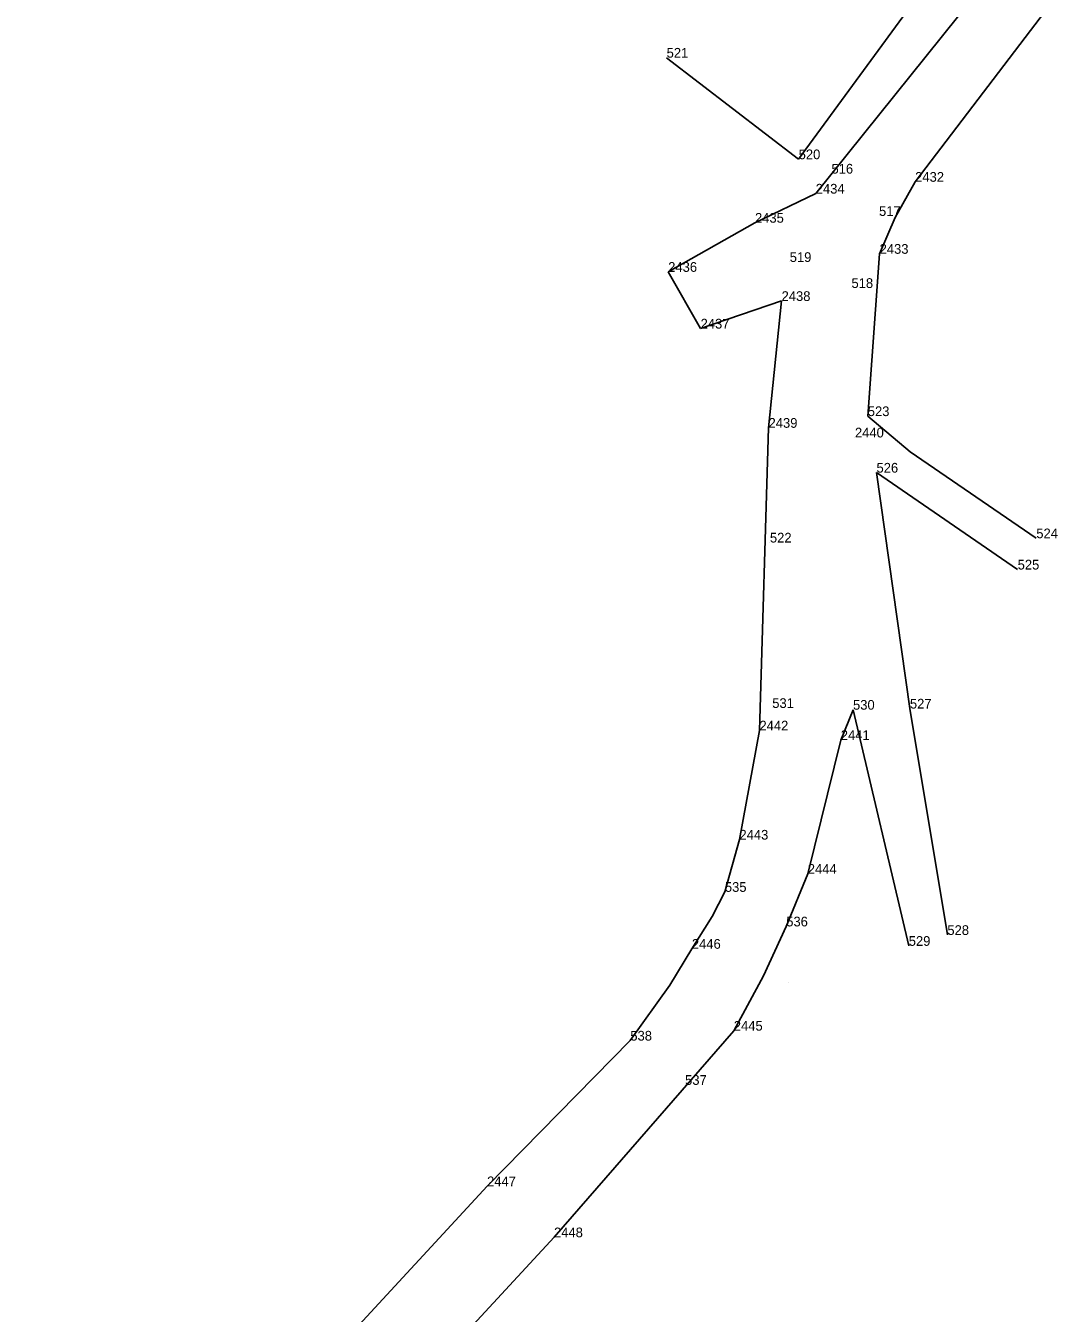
# Model space of a CAD drawing. Extents: x -559180 to -551373, y -1076947 to -1072071.
# Drawn here: x -554785.7 to -554732.2, y -1073630.7 to -1073564.4 of the extents above; entities that cross this region are included whole.
import ezdxf

# ---------------------------------------------------------------- set-up
doc = ezdxf.new("R2010")
doc.units = 0
for name, color, linetype in [('12_PLOTY', 7, 'Continuous'), ('17_KOMUNIKACE', 7, 'Continuous'), ('1_VODA_ZN', 7, 'Continuous'), ('3_BODY', 7, 'Continuous')]:
    doc.layers.add(name, color=color, linetype=linetype)

# ---------------------------------------------------------------- blocks, each defined once
blk = doc.blocks.new('POINT_DISPLAY')
blk.add_line((0, 0), (0, 0))

msp = doc.modelspace()

# ---------------------------------------------------------------- linework, layer by layer
at = {"layer": '12_PLOTY'}
for p, q in [((-554733.11, -1073553.88), (-554745.87, -1073571.31)), ((-554745.87, -1073571.31), (-554752.67, -1073566.08))]:
    msp.add_line(p, q, dxfattribs=at)
at = {"layer": '17_KOMUNIKACE'}
for p, q in [((-554734.8, -1073560.4), (-554744.99, -1073573.08)), ((-554732.19, -1073562.4), (-554739.87, -1073572.47)), ((-554744.99, -1073573.08), (-554748.12, -1073574.58)), ((-554748.12, -1073574.58), (-554752.59, -1073577.11)), ((-554741.7, -1073576.18), (-554742.31, -1073584.54)), ((-554752.59, -1073577.11), (-554750.92, -1073580.03)), ((-554750.92, -1073580.03), (-554746.75, -1073578.61)), ((-554746.75, -1073578.61), (-554747.42, -1073585.14)), ((-554747.42, -1073585.14), (-554747.89, -1073600.73)), ((-554734.59, -1073592.44), (-554741.86, -1073587.45)), ((-554741.86, -1073587.45), (-554740.14, -1073599.6)), ((-554743.07, -1073599.66), (-554743.7, -1073601.22)), ((-554740.2, -1073611.82), (-554743.07, -1073599.66)), ((-554740.14, -1073599.6), (-554738.21, -1073611.26)), ((-554747.89, -1073600.73), (-554748.92, -1073606.35)), ((-554743.7, -1073601.22), (-554745.4, -1073608.11)), ((-554749.21, -1073616.19), (-554758.47, -1073626.83)), ((-554761.92, -1073624.2), (-554785.68, -1073649.9)), ((-554758.47, -1073626.83), (-554782.56, -1073652.9))]:
    msp.add_line(p, q, dxfattribs=at)
for points in [[(-554739.87, -1073572.47), (-554740.9, -1073574.313), (-554741.7, -1073576.18)], [(-554742.31, -1073584.54), (-554740.128, -1073586.374), (-554733.63, -1073590.83)], [(-554748.92, -1073606.35), (-554749.67, -1073609.04), (-554750.331, -1073610.302), (-554751.37, -1073611.97)], [(-554745.4, -1073608.11), (-554746.51, -1073610.82), (-554747.679, -1073613.367), (-554749.21, -1073616.19)], [(-554751.37, -1073611.97), (-554752.512, -1073613.839), (-554754.54, -1073616.7), (-554761.92, -1073624.2)]]:
    msp.add_lwpolyline(points, dxfattribs=at)

# ---------------------------------------------------------------- block references
at = {"layer": '1_VODA_ZN'}
for p in [(-554752.67, -1073566.08), (-554745.87, -1073571.31), (-554744.18, -1073572.05), (-554739.87, -1073572.47), (-554744.99, -1073573.08), (-554748.12, -1073574.58), (-554741.73, -1073574.23), (-554746.33, -1073576.6), (-554741.7, -1073576.18), (-554752.59, -1073577.11), (-554743.15, -1073577.94), (-554746.75, -1073578.61), (-554750.92, -1073580.03), (-554742.31, -1073584.54), (-554747.42, -1073585.14), (-554742.97, -1073585.64), (-554741.86, -1073587.45), (-554747.35, -1073591.05), (-554733.63, -1073590.83), (-554734.59, -1073592.44), (-554747.23, -1073599.57), (-554743.07, -1073599.66), (-554740.14, -1073599.6), (-554747.89, -1073600.73), (-554743.7, -1073601.22), (-554748.92, -1073606.35), (-554745.4, -1073608.11), (-554749.67, -1073609.04), (-554746.51, -1073610.82), (-554740.2, -1073611.82), (-554738.21, -1073611.26), (-554751.37, -1073611.97), (-554746.413, -1073613.7), (-554746.413, -1073613.7), (-554749.21, -1073616.19), (-554754.54, -1073616.7), (-554751.72, -1073618.98), (-554761.92, -1073624.2), (-554758.47, -1073626.83)]:
    msp.add_blockref('POINT_DISPLAY', p, dxfattribs=at)

# ---------------------------------------------------------------- texts
at = {"layer": '3_BODY'}
for s, p in [('521', (-554752.67, -1073566.08)), ('520', (-554745.87, -1073571.31)), ('516', (-554744.18, -1073572.05)), ('2432', (-554739.87, -1073572.47)), ('2434', (-554744.99, -1073573.08)), ('2435', (-554748.12, -1073574.58)), ('517', (-554741.73, -1073574.23)), ('519', (-554746.33, -1073576.6)), ('2433', (-554741.7, -1073576.18)), ('2436', (-554752.59, -1073577.11)), ('518', (-554743.15, -1073577.94)), ('2438', (-554746.75, -1073578.61)), ('2437', (-554750.92, -1073580.03)), ('523', (-554742.31, -1073584.54)), ('2439', (-554747.42, -1073585.14)), ('2440', (-554742.97, -1073585.64)), ('526', (-554741.86, -1073587.45)), ('522', (-554747.35, -1073591.05)), ('524', (-554733.63, -1073590.83)), ('525', (-554734.59, -1073592.44)), ('531', (-554747.23, -1073599.57)), ('530', (-554743.07, -1073599.66)), ('527', (-554740.14, -1073599.6)), ('2442', (-554747.89, -1073600.73)), ('2441', (-554743.7, -1073601.22)), ('2443', (-554748.92, -1073606.35)), ('2444', (-554745.4, -1073608.11)), ('535', (-554749.67, -1073609.04)), ('536', (-554746.51, -1073610.82)), ('528', (-554738.21, -1073611.26)), ('2446', (-554751.37, -1073611.97)), ('529', (-554740.2, -1073611.82)), ('2445', (-554749.21, -1073616.19)), ('538', (-554754.54, -1073616.7)), ('537', (-554751.72, -1073618.98)), ('2447', (-554761.92, -1073624.2)), ('2448', (-554758.47, -1073626.83))]:
    msp.add_text(s, height=0.5, dxfattribs=at).set_placement(p)

doc.saveas('drawing.dxf')
